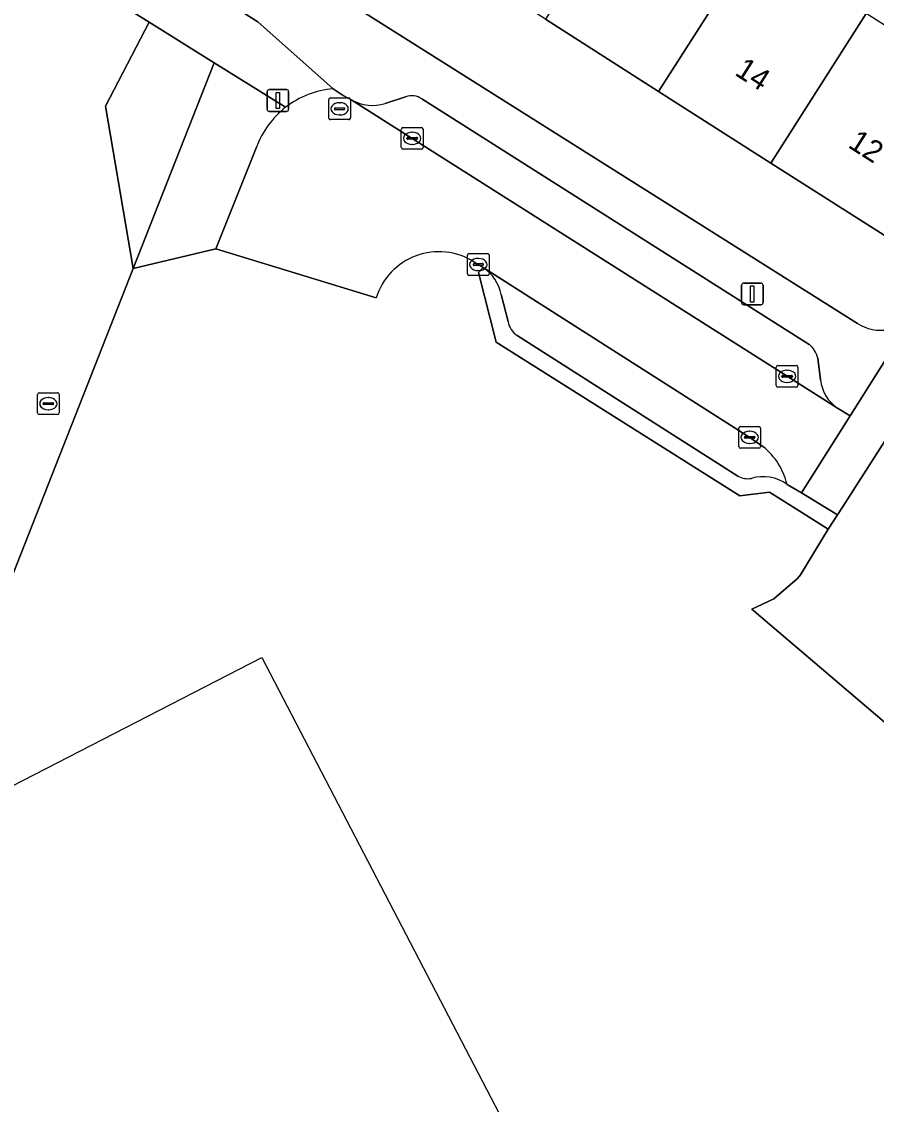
# Model space of a CAD drawing. Extents: x 159039 to 160102, y 381214 to 382524.
# Drawn here: x 159266.22 to 159305.59, y 381765.09 to 381814.95 of the extents above; entities that cross this region are included whole.
import ezdxf

# ---------------------------------------------------------------- set-up
doc = ezdxf.new("R2010")
doc.units = 0
for name, color, linetype in [('IMGEO_Erf', 7, 'Continuous'), ('IMGEO_Fietspad_open', 7, 'Continuous'), ('IMGEO_Groenvoorziening', 7, 'Continuous'), ('IMGEO_Kolk', 7, 'Continuous'), ('IMGEO_Lichtmast', 7, 'Continuous'), ('IMGEO_Pand', 7, 'Continuous'), ('IMGEO_Pand_nummerreeks', 7, 'Continuous'), ('IMGEO_Pand_vergunning_verleend', 7, 'Continuous'), ('IMGEO_Parkeervlak_open', 7, 'Continuous'), ('IMGEO_Rijbaan_lokaal_open', 7, 'Continuous'), ('IMGEO_Rioolput', 7, 'Continuous'), ('IMGEO_Voetpad_open', 7, 'Continuous')]:
    doc.layers.add(name, color=color, linetype=linetype)

msp = doc.modelspace()

# ---------------------------------------------------------------- linework, layer by layer
at = {"layer": 'IMGEO_Erf'}
for points in [[(159306.11, 381805.006), (159300.729, 381808.439), (159295.557, 381811.738), (159290.355, 381815.055), (159285.252, 381818.31), (159280.007, 381821.656), (159277.731, 381818.074), (159304.716, 381801.054)], [(159282.549, 381802.231), (159275.17, 381804.482), (159271.361, 381803.577), (159255.992, 381764.547), (159254.046, 381759.615), (159260.693, 381743.327), (159266.405, 381734.562), (159282.762, 381724.205), (159299.545, 381713.576), (159301.255, 381712.388), (159329.506, 381694.484), (159334.296, 381691.448), (159363.507, 381691.862), (159365.779, 381689.945), (159373.676, 381686.68), (159392.311, 381706.63), (159390.567, 381708.914), (159388.92, 381711.269), (159387.373, 381713.691), (159385.929, 381716.175), (159385.784, 381716.449), (159389.322, 381717.897), (159388.621, 381719.133)], [(159305.955, 381782.697), (159299.845, 381787.898), (159300.87, 381788.376), (159301.952, 381789.312), (159302.09, 381789.481), (159303.369, 381791.581), (159301.733, 381792.612), (159300.659, 381793.288), (159299.292, 381793.117), (159288.073, 381800.197), (159287.262, 381803.394), (159287.478, 381803.623), (159287.238, 381803.772), (159287.048, 381803.894)]]:
    msp.add_lwpolyline(points, dxfattribs=at)
for centre, radius, start, end in [((159285.44, 381801.326), 3.029, 57.9451, 162.6273), ((159305.784, 381802.707), 1.968, 237.1191, 323.6426)]:
    msp.add_arc(centre, radius, start, end, dxfattribs=at)
at = {"layer": 'IMGEO_Fietspad_open'}
for points in [[(159280.568, 381811.86), (159277.099, 381814.936), (159276.102, 381815.568), (159271.191, 381818.683)], [(159266.815, 381818.229), (159272.092, 381814.931), (159275.093, 381813.055), (159278.377, 381811.003)]]:
    msp.add_lwpolyline(points, dxfattribs=at)
msp.add_arc((159280.921, 381807.729), 4.146, 94.8801, 127.8454, dxfattribs=at)
at = {"layer": 'IMGEO_Groenvoorziening'}
for points in [[(159271.361, 381803.577), (159270.084, 381811.052), (159272.092, 381814.931), (159266.815, 381818.229)], [(159246.771, 381740.627), (159248.53, 381745.637), (159250.252, 381750), (159254.046, 381759.615), (159255.992, 381764.547), (159271.361, 381803.577)]]:
    msp.add_lwpolyline(points, dxfattribs=at)
msp.add_lwpolyline([(159272.092, 381814.931), (159270.084, 381811.052), (159271.361, 381803.577), (159275.093, 381813.055)], close=True, dxfattribs=at)
at = {"layer": 'IMGEO_Kolk'}
for p, q in [((159283.707, 381809.147), (159283.707, 381809.999)), ((159283.782, 381810.073), (159284.634, 381810.073)), ((159284.195, 381809.853), (159284.22, 381809.853)), ((159284.708, 381809.999), (159284.708, 381809.147)), ((159283.966, 381809.567), (159283.966, 381809.579)), ((159284.404, 381809.53), (159284.006, 381809.53)), ((159284.009, 381809.616), (159284.407, 381809.616)), ((159284.218, 381809.293), (159284.193, 381809.293)), ((159284.45, 381809.579), (159284.45, 381809.567)), ((159284.634, 381809.073), (159283.782, 381809.073)), ((159286.753, 381803.339), (159286.753, 381804.191)), ((159286.828, 381804.265), (159287.68, 381804.265)), ((159287.055, 381803.808), (159287.453, 381803.808)), ((159287.241, 381804.045), (159287.266, 381804.045)), ((159287.754, 381804.191), (159287.754, 381803.339)), ((159287.012, 381803.759), (159287.012, 381803.771)), ((159287.45, 381803.722), (159287.052, 381803.722)), ((159287.264, 381803.485), (159287.239, 381803.485)), ((159287.496, 381803.771), (159287.496, 381803.759)), ((159287.68, 381803.265), (159286.828, 381803.265)), ((159300.975, 381798.192), (159300.975, 381799.044)), ((159301.05, 381799.118), (159301.902, 381799.118)), ((159301.463, 381798.898), (159301.488, 381798.898)), ((159301.976, 381799.044), (159301.976, 381798.192)), ((159301.234, 381798.612), (159301.234, 381798.624)), ((159301.672, 381798.575), (159301.274, 381798.575)), ((159301.277, 381798.661), (159301.675, 381798.661)), ((159301.486, 381798.338), (159301.461, 381798.338)), ((159301.718, 381798.624), (159301.718, 381798.612)), ((159301.902, 381798.118), (159301.05, 381798.118)), ((159299.251, 381795.379), (159299.251, 381796.231)), ((159299.326, 381796.305), (159300.178, 381796.305)), ((159299.553, 381795.848), (159299.951, 381795.848)), ((159299.739, 381796.085), (159299.764, 381796.085)), ((159300.252, 381796.231), (159300.252, 381795.379)), ((159299.51, 381795.799), (159299.51, 381795.811)), ((159299.948, 381795.762), (159299.55, 381795.762)), ((159299.762, 381795.525), (159299.737, 381795.525)), ((159299.994, 381795.811), (159299.994, 381795.799)), ((159300.178, 381795.305), (159299.326, 381795.305))]:
    msp.add_line(p, q, dxfattribs=at)
for points in [[(159283.707, 381809.147), (159283.707, 381809.999)], [(159283.782, 381810.073), (159284.634, 381810.073)], [(159284.708, 381809.999), (159284.708, 381809.147)], [(159284.634, 381809.073), (159283.782, 381809.073)], [(159286.753, 381803.339), (159286.753, 381804.191)], [(159286.828, 381804.265), (159287.68, 381804.265)], [(159287.754, 381804.191), (159287.754, 381803.339)], [(159287.68, 381803.265), (159286.828, 381803.265)], [(159300.975, 381798.192), (159300.975, 381799.044)], [(159301.05, 381799.118), (159301.902, 381799.118)], [(159301.976, 381799.044), (159301.976, 381798.192)], [(159301.902, 381798.118), (159301.05, 381798.118)], [(159299.251, 381795.379), (159299.251, 381796.231)], [(159299.326, 381796.305), (159300.178, 381796.305)], [(159300.252, 381796.231), (159300.252, 381795.379)], [(159300.178, 381795.305), (159299.326, 381795.305)]]:
    msp.add_lwpolyline(points, dxfattribs=at)
for centre, radius, start, end in [((159283.784, 381809.997), 0.0765, 91.552, 178.448), ((159283.784, 381809.997), 0.0765, 91.552, 178.448), ((159284.632, 381809.997), 0.0765, 1.552, 88.448), ((159284.632, 381809.997), 0.0765, 1.552, 88.448), ((159284.006, 381809.576), 0.0403, 85.8775, 175.7526), ((159284.003, 381809.566), 0.0366, 178.938, 274.7102), ((159284.407, 381809.573), 0.043, 264.8664, 352.4533), ((159284.411, 381809.578), 0.0386, 1.7309, 96.639), ((159283.784, 381809.149), 0.0765, 181.552, 268.448), ((159283.784, 381809.149), 0.0765, 181.552, 268.448), ((159284.632, 381809.149), 0.0765, 271.552, 358.448), ((159284.632, 381809.149), 0.0765, 271.552, 358.448), ((159286.83, 381804.189), 0.0765, 91.552, 178.448), ((159286.83, 381804.189), 0.0765, 91.552, 178.448), ((159287.052, 381803.768), 0.0403, 85.8775, 175.7526), ((159287.457, 381803.77), 0.0386, 1.7309, 96.639), ((159287.678, 381804.189), 0.0765, 1.552, 88.448), ((159287.678, 381804.189), 0.0765, 1.552, 88.448), ((159286.83, 381803.341), 0.0765, 181.552, 268.448), ((159286.83, 381803.341), 0.0765, 181.552, 268.448), ((159287.049, 381803.758), 0.0366, 178.938, 274.7102), ((159287.453, 381803.765), 0.043, 264.8664, 352.4533), ((159287.678, 381803.341), 0.0765, 271.552, 358.448), ((159287.678, 381803.341), 0.0765, 271.552, 358.448), ((159301.052, 381799.042), 0.0765, 91.552, 178.448), ((159301.052, 381799.042), 0.0765, 91.552, 178.448), ((159301.9, 381799.042), 0.0765, 1.552, 88.448), ((159301.9, 381799.042), 0.0765, 1.552, 88.448), ((159301.274, 381798.621), 0.0403, 85.8775, 175.7526), ((159301.271, 381798.611), 0.0366, 178.938, 274.7102), ((159301.675, 381798.618), 0.043, 264.8664, 352.4533), ((159301.679, 381798.623), 0.0386, 1.7309, 96.639), ((159301.052, 381798.194), 0.0765, 181.552, 268.448), ((159301.052, 381798.194), 0.0765, 181.552, 268.448), ((159301.9, 381798.194), 0.0765, 271.552, 358.448), ((159301.9, 381798.194), 0.0765, 271.552, 358.448), ((159299.328, 381796.229), 0.0765, 91.552, 178.448), ((159299.328, 381796.229), 0.0765, 91.552, 178.448), ((159299.55, 381795.808), 0.0403, 85.8775, 175.7526), ((159299.955, 381795.81), 0.0386, 1.7309, 96.639), ((159300.176, 381796.229), 0.0765, 1.552, 88.448), ((159300.176, 381796.229), 0.0765, 1.552, 88.448), ((159299.328, 381795.381), 0.0765, 181.552, 268.448), ((159299.328, 381795.381), 0.0765, 181.552, 268.448), ((159299.547, 381795.798), 0.0366, 178.938, 274.7102), ((159299.951, 381795.805), 0.043, 264.8664, 352.4533), ((159300.176, 381795.381), 0.0765, 271.552, 358.448), ((159300.176, 381795.381), 0.0765, 271.552, 358.448)]:
    msp.add_arc(centre, radius, start, end, dxfattribs=at)
for centre, major_axis, ratio, start_param, end_param in [((159284.194, 381809.573), (-0.387, 0.002), 0.722429, 4.712389, 7.853982), ((159284.219, 381809.573), (-0.39, 0.002), 0.717154, 1.570796, 4.712389), ((159287.24, 381803.765), (-0.387, 0.002), 0.722429, 4.712389, 7.853982), ((159287.265, 381803.765), (-0.39, 0.002), 0.717154, 1.570796, 4.712389), ((159301.462, 381798.618), (-0.387, 0.002), 0.722429, 4.712389, 7.853982), ((159301.487, 381798.618), (-0.39, 0.002), 0.717154, 1.570796, 4.712389), ((159299.738, 381795.805), (-0.387, 0.002), 0.722429, 4.712389, 7.853982), ((159299.763, 381795.805), (-0.39, 0.002), 0.717154, 1.570796, 4.712389)]:
    msp.add_ellipse(centre, major_axis=major_axis, ratio=ratio, start_param=start_param, end_param=end_param, dxfattribs=at)
at = {"layer": 'IMGEO_Lichtmast'}
for p, q in [((159277.627, 381811.817), (159278.417, 381811.817)), ((159278.417, 381811.817), (159277.627, 381811.817)), ((159277.527, 381810.917), (159277.527, 381811.717)), ((159277.527, 381811.717), (159277.527, 381810.917)), ((159278.517, 381811.717), (159278.517, 381810.917)), ((159278.517, 381810.917), (159278.517, 381811.717)), ((159278.417, 381810.817), (159277.627, 381810.817)), ((159277.627, 381810.817), (159278.417, 381810.817)), ((159299.377, 381802.01), (159299.377, 381802.81)), ((159299.377, 381802.81), (159299.377, 381802.01)), ((159299.477, 381802.91), (159300.267, 381802.91)), ((159300.267, 381802.91), (159299.477, 381802.91)), ((159300.367, 381802.81), (159300.367, 381802.01)), ((159300.367, 381802.01), (159300.367, 381802.81)), ((159300.267, 381801.91), (159299.477, 381801.91)), ((159299.477, 381801.91), (159300.267, 381801.91))]:
    msp.add_line(p, q, dxfattribs=at)
for points in [[(159277.947, 381811.692), (159278.097, 381811.692), (159278.097, 381810.942), (159277.947, 381810.942), (159277.947, 381811.692)], [(159299.797, 381802.785), (159299.947, 381802.785), (159299.947, 381802.035), (159299.797, 381802.035), (159299.797, 381802.785)]]:
    msp.add_lwpolyline(points, dxfattribs=at)
for centre, start, end in [((159277.627, 381811.717), 90, 180), ((159277.627, 381811.717), 90, 180), ((159278.417, 381811.717), 0, 90), ((159278.417, 381811.717), 360, 90), ((159277.627, 381810.917), 180, 270), ((159277.627, 381810.917), 180, 270), ((159278.417, 381810.917), 270, 0), ((159278.417, 381810.917), 270, 0), ((159299.477, 381802.81), 90, 180), ((159299.477, 381802.81), 90, 180), ((159300.267, 381802.81), 0, 90), ((159300.267, 381802.81), 360, 90), ((159299.477, 381802.01), 180, 270), ((159299.477, 381802.01), 180, 270), ((159300.267, 381802.01), 270, 0), ((159300.267, 381802.01), 270, 0)]:
    msp.add_arc(centre, 0.1, start, end, dxfattribs=at)
at = {"layer": 'IMGEO_Pand'}
for points in [[(159294.751, 381821.945), (159290.355, 381815.055), (159295.557, 381811.738), (159299.952, 381818.628)], [(159299.952, 381818.628), (159295.557, 381811.738), (159300.729, 381808.439), (159305.124, 381815.329)], [(159305.124, 381815.329), (159300.729, 381808.439), (159306.11, 381805.006), (159310.384, 381811.707), (159312.4, 381810.421), (159315.999, 381816.063), (159312.551, 381818.263), (159309.072, 381812.81)]]:
    msp.add_lwpolyline(points, close=True, dxfattribs=at)
at = {"layer": 'IMGEO_Pand_vergunning_verleend'}
msp.add_lwpolyline([(159256.857, 381775.176), (159277.276, 381785.665), (159290.175, 381760.905), (159283.997, 381757.686), (159283.084, 381759.439), (159274.613, 381755.025), (159275.738, 381753.056), (159269.788, 381750)], close=True, dxfattribs=at)
at = {"layer": 'IMGEO_Parkeervlak_open'}
for points in [[(159281.427, 381811.339), (159284.207, 381809.572), (159301.476, 381798.617), (159303.799, 381797.149)], [(159283.905, 381811.48), (159282.958, 381811.18)], [(159302.489, 381800.09), (159284.651, 381811.393)], [(159300.378, 381795.371), (159299.753, 381795.806), (159287.478, 381803.623)], [(159288.301, 381802.387), (159288.622, 381801.137)], [(159289.044, 381800.502), (159299.213, 381794.025)], [(159303.015, 381798.451), (159302.885, 381799.46)]]:
    msp.add_lwpolyline(points, dxfattribs=at)
for centre, radius, start, end in [((159282.379, 381813.053), 1.961, 240.9584, 287.1834), ((159284.197, 381810.739), 0.796, 55.2001, 111.4961), ((159286.419, 381802.026), 1.917, 10.8694, 56.4465), ((159289.552, 381801.297), 0.944, 189.779, 237.4344), ((159301.828, 381799.235), 1.081, 12.0229, 52.2817), ((159304.818, 381798.65), 1.814, 186.2844, 235.8242), ((159298.382, 381792.897), 3.179, 13.5735, 51.1024), ((159299.659, 381794.774), 0.871, 239.2373, 281.2041), ((159300.364, 381792.079), 1.917, 54.6952, 106.2445)]:
    msp.add_arc(centre, radius, start, end, dxfattribs=at)
at = {"layer": 'IMGEO_Rijbaan_lokaal_open'}
for points in [[(159284.207, 381809.572), (159281.427, 381811.339), (159281.031, 381811.552), (159280.568, 381811.86)], [(159301.472, 381793.643), (159302.137, 381793.253), (159304.374, 381796.799), (159303.799, 381797.149), (159301.476, 381798.617), (159284.207, 381809.572)], [(159277.032, 381809.162), (159275.17, 381804.482), (159282.549, 381802.231)], [(159287.048, 381803.894), (159287.238, 381803.772), (159287.478, 381803.623), (159299.753, 381795.806), (159300.378, 381795.371)], [(159306.477, 381796.428), (159304.022, 381792.596), (159303.79, 381792.236), (159303.369, 381791.581), (159302.09, 381789.481), (159301.952, 381789.312), (159300.87, 381788.376), (159299.845, 381787.898), (159305.955, 381782.697)]]:
    msp.add_lwpolyline(points, dxfattribs=at)
for centre, radius, start, end in [((159280.921, 381807.729), 4.146, 94.8801, 127.8454), ((159280.913, 381807.739), 4.133, 127.8391, 159.8586), ((159285.44, 381801.326), 3.029, 57.9451, 162.6273), ((159298.382, 381792.897), 3.179, 13.5735, 51.1024)]:
    msp.add_arc(centre, radius, start, end, dxfattribs=at)
at = {"layer": 'IMGEO_Rioolput'}
for p, q in [((159280.363, 381810.509), (159280.363, 381811.361)), ((159280.438, 381811.435), (159281.29, 381811.435)), ((159281.364, 381811.361), (159281.364, 381810.509)), ((159280.622, 381810.929), (159280.622, 381810.941)), ((159281.06, 381810.892), (159280.662, 381810.892)), ((159280.665, 381810.978), (159281.063, 381810.978)), ((159280.851, 381811.215), (159280.876, 381811.215)), ((159281.106, 381810.941), (159281.106, 381810.929)), ((159281.29, 381810.435), (159280.438, 381810.435)), ((159280.874, 381810.655), (159280.849, 381810.655)), ((159267.025, 381797.857), (159267.877, 381797.857)), ((159266.95, 381796.931), (159266.95, 381797.783)), ((159267.209, 381797.351), (159267.209, 381797.363)), ((159267.252, 381797.4), (159267.65, 381797.4)), ((159267.438, 381797.637), (159267.463, 381797.637)), ((159267.693, 381797.363), (159267.693, 381797.351)), ((159267.951, 381797.783), (159267.951, 381796.931)), ((159267.877, 381796.857), (159267.025, 381796.857)), ((159267.647, 381797.314), (159267.249, 381797.314)), ((159267.461, 381797.077), (159267.436, 381797.077))]:
    msp.add_line(p, q, dxfattribs=at)
for points in [[(159280.363, 381810.509), (159280.363, 381811.361)], [(159280.438, 381811.435), (159281.29, 381811.435)], [(159281.364, 381811.361), (159281.364, 381810.509)], [(159281.29, 381810.435), (159280.438, 381810.435)], [(159267.025, 381797.857), (159267.877, 381797.857)], [(159266.95, 381796.931), (159266.95, 381797.783)], [(159267.951, 381797.783), (159267.951, 381796.931)], [(159267.877, 381796.857), (159267.025, 381796.857)]]:
    msp.add_lwpolyline(points, dxfattribs=at)
for centre, radius, start, end in [((159280.44, 381811.359), 0.0765, 91.552, 178.448), ((159280.44, 381811.359), 0.0765, 91.552, 178.448), ((159281.288, 381811.359), 0.0765, 1.552, 88.448), ((159281.288, 381811.359), 0.0765, 1.552, 88.448), ((159280.662, 381810.938), 0.0403, 85.8775, 175.7526), ((159280.659, 381810.928), 0.0366, 178.938, 274.7102), ((159281.063, 381810.935), 0.043, 264.8664, 352.4533), ((159281.067, 381810.94), 0.0386, 1.7309, 96.639), ((159280.44, 381810.511), 0.0765, 181.552, 268.448), ((159280.44, 381810.511), 0.0765, 181.552, 268.448), ((159281.288, 381810.511), 0.0765, 271.552, 358.448), ((159281.288, 381810.511), 0.0765, 271.552, 358.448), ((159267.027, 381797.781), 0.0765, 91.552, 178.448), ((159267.027, 381797.781), 0.0765, 91.552, 178.448), ((159267.875, 381797.781), 0.0765, 1.552, 88.448), ((159267.875, 381797.781), 0.0765, 1.552, 88.448), ((159267.249, 381797.36), 0.0403, 85.8775, 175.7526), ((159267.246, 381797.35), 0.0366, 178.938, 274.7102), ((159267.65, 381797.357), 0.043, 264.8664, 352.4533), ((159267.654, 381797.362), 0.0386, 1.7309, 96.639), ((159267.027, 381796.933), 0.0765, 181.552, 268.448), ((159267.027, 381796.933), 0.0765, 181.552, 268.448), ((159267.875, 381796.933), 0.0765, 271.552, 358.448), ((159267.875, 381796.933), 0.0765, 271.552, 358.448)]:
    msp.add_arc(centre, radius, start, end, dxfattribs=at)
for centre, major_axis, ratio, start_param, end_param in [((159280.85, 381810.935), (-0.387, 0.002), 0.722429, 4.712389, 7.853982), ((159280.875, 381810.935), (-0.39, 0.002), 0.717154, 1.570796, 4.712389), ((159267.437, 381797.357), (-0.387, 0.002), 0.722429, 4.712389, 7.853982), ((159267.462, 381797.357), (-0.39, 0.002), 0.717154, 1.570796, 4.712389)]:
    msp.add_ellipse(centre, major_axis=major_axis, ratio=ratio, start_param=start_param, end_param=end_param, dxfattribs=at)
at = {"layer": 'IMGEO_Voetpad_open'}
for points in [[(159304.716, 381801.054), (159277.731, 381818.074), (159277.342, 381818.319), (159277.233, 381818.076), (159276.102, 381815.568), (159277.099, 381814.936), (159280.568, 381811.86), (159281.031, 381811.552), (159281.427, 381811.339)], [(159278.377, 381811.003), (159275.093, 381813.055), (159271.361, 381803.577), (159275.17, 381804.482), (159277.032, 381809.162)], [(159282.958, 381811.18), (159283.905, 381811.48)], [(159284.651, 381811.393), (159302.489, 381800.09)], [(159287.478, 381803.623), (159287.262, 381803.394), (159288.073, 381800.197), (159299.292, 381793.117), (159300.659, 381793.288), (159301.733, 381792.612), (159303.369, 381791.581), (159303.79, 381792.236), (159302.137, 381793.253), (159301.472, 381793.643)], [(159288.622, 381801.137), (159288.301, 381802.387)], [(159307.369, 381801.54), (159304.374, 381796.799), (159302.137, 381793.253), (159303.79, 381792.236), (159304.022, 381792.596), (159306.477, 381796.428)], [(159303.799, 381797.149), (159304.374, 381796.799), (159307.369, 381801.54)], [(159299.213, 381794.025), (159289.044, 381800.502)], [(159302.885, 381799.46), (159303.015, 381798.451)]]:
    msp.add_lwpolyline(points, dxfattribs=at)
for centre, radius, start, end in [((159282.379, 381813.053), 1.961, 240.9584, 287.1834), ((159284.197, 381810.739), 0.796, 55.2001, 111.4961), ((159280.913, 381807.739), 4.133, 127.8391, 159.8586), ((159286.419, 381802.026), 1.917, 10.8694, 56.4465), ((159305.784, 381802.707), 1.968, 237.1191, 323.6426), ((159289.552, 381801.297), 0.944, 189.779, 237.4344), ((159301.828, 381799.235), 1.081, 12.0229, 52.2817), ((159304.818, 381798.65), 1.814, 186.2844, 235.8242), ((159299.659, 381794.774), 0.871, 239.2373, 281.2041), ((159300.364, 381792.079), 1.917, 54.6952, 106.2445)]:
    msp.add_arc(centre, radius, start, end, dxfattribs=at)

# ---------------------------------------------------------------- texts
at = {"layer": 'IMGEO_Pand_nummerreeks'}
for s, p in [('14', (159299.015, 381812.521)), ('12', (159304.233, 381809.192))]:
    msp.add_text(s, height=1, rotation=327.4679, dxfattribs=at).set_placement(p)

doc.saveas('drawing.dxf')
